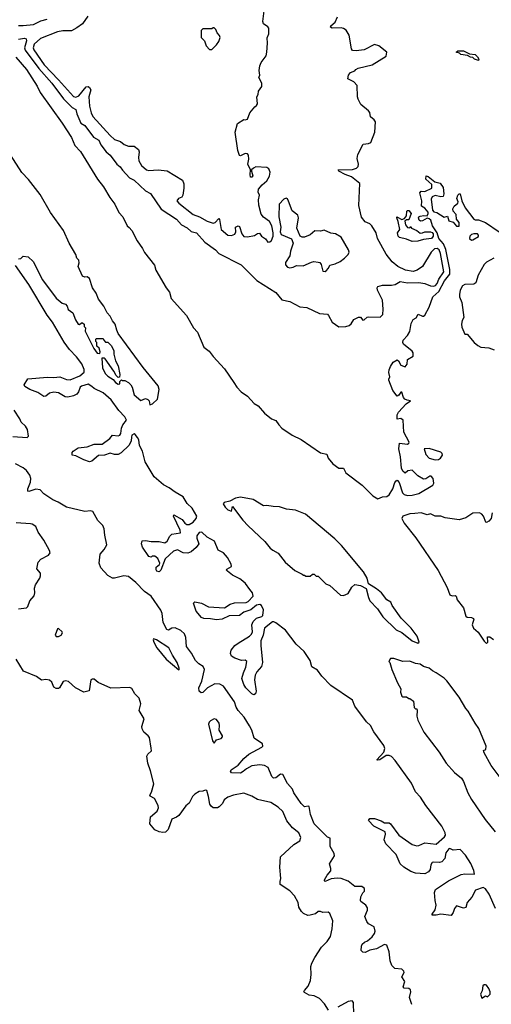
# Model space of a CAD drawing. Extents: x 1933546 to 2138868, y 524910 to 667279.
# Tile 419 of 466: x 2070205 to 2074327, y 590095 to 598710. Entities that reach past the tile are written whole.
import ezdxf

# ---------------------------------------------------------------- set-up
doc = ezdxf.new("R2010")
doc.units = 0

msp = doc.modelspace()

# ---------------------------------------------------------------- linework, layer by layer
at = {"layer": '0CON10XD'}
for points in [[(2070799.4, 598740.6), (2070753.8, 598675), (2070705, 598637.5), (2070656.7, 598613.3), (2070581.3, 598611.3), (2070535, 598602.4), (2070387.8, 598545), (2070332.2, 598495), (2070322.4, 598465), (2070329.7, 598445), (2070418.1, 598315), (2070544.7, 598185), (2070675, 598038.8), (2070696.9, 598033.1), (2070722.5, 598045), (2070785, 598124), (2070804.1, 598124.1), (2070815, 598116.7), (2070825.7, 598095), (2070808.2, 598035), (2070814.4, 597954.4), (2070829.2, 597895), (2070843.8, 597863.8), (2070995, 597695.6), (2071035, 597663.1), (2071086.7, 597645), (2071119.4, 597619.4), (2071155, 597604.3), (2071205, 597602), (2071243.3, 597575), (2071250, 597555), (2071242.9, 597505), (2071246, 597475), (2071268.8, 597435), (2071313.3, 597395), (2071335, 597390), (2071415, 597395.7), (2071495, 597386.9), (2071626.7, 597305), (2071638.8, 597275), (2071641.2, 597235), (2071630, 597175), (2071621.7, 597158.3), (2071592.5, 597145), (2071580, 597125), (2071595, 597104), (2071721.2, 597005), (2071777.5, 596985), (2071845, 596946), (2071895, 596931.2), (2071912.5, 596935), (2071945, 596970), (2071951.7, 596961.7), (2071967.5, 596875), (2072025, 596823.8), (2072055, 596821.2), (2072085, 596833.3), (2072093.3, 596855), (2072090, 596895), (2072115, 596907.5), (2072125, 596900), (2072148, 596835), (2072165, 596812.5), (2072195, 596810), (2072258.8, 596821.2), (2072285, 596840), (2072301.7, 596841.7), (2072317.5, 596815), (2072353.9, 596793.9), (2072375, 596763.3), (2072390, 596765), (2072405, 596777.5), (2072420, 596815), (2072420, 596845), (2072407.5, 596905), (2072387.5, 596945), (2072335, 596983.3), (2072315, 597007.5), (2072293.9, 597086.1), (2072293.3, 597135), (2072302.5, 597175), (2072290.7, 597200.7), (2072293, 597227), (2072323.8, 597265), (2072365, 597298.8), (2072388.2, 597341.8), (2072394.4, 597375), (2072381.4, 597405), (2072365, 597415.4), (2072268.2, 597421.8), (2072247.7, 597412.3), (2072232.5, 597395), (2072230, 597385), (2072242.5, 597345), (2072235, 597332.5), (2072223.6, 597333.6), (2072218.8, 597355), (2072221.2, 597395), (2072198.8, 597445), (2072209.1, 597490.9), (2072205.6, 597525), (2072195, 597535.8), (2072175, 597540), (2072135, 597517.5), (2072125, 597522.5), (2072112, 597565), (2072087.5, 597725), (2072107.5, 597802.5), (2072163, 597837), (2072175, 597833.8), (2072195, 597840), (2072215.7, 597895), (2072261.1, 597948.9), (2072275, 597958), (2072282.5, 597975), (2072278.8, 598035), (2072290, 598055), (2072292.5, 598085), (2072322.5, 598125), (2072321.2, 598155), (2072296.7, 598205), (2072303.8, 598225), (2072299.5, 598265), (2072303.8, 598305), (2072315.5, 598335), (2072360, 598395), (2072365.8, 598425), (2072372, 598505), (2072367.7, 598552.3), (2072381.2, 598585), (2072381.2, 598635), (2072375, 598647.5), (2072335, 598673.3), (2072329.2, 598695), (2072348.8, 598835)], [(2070195, 598541), (2070247.1, 598547.1), (2070262.8, 598542.8), (2070264.2, 598524.2), (2070246, 598465), (2070253.1, 598443.1), (2070373.1, 598283.1), (2070485.5, 598155), (2070587.8, 598017.8), (2070662.6, 597942.6), (2070696.2, 597925), (2070705.3, 597885), (2070740.5, 597805), (2070774.4, 597784.4), (2070851, 597681), (2070898.2, 597655), (2070914.6, 597615), (2070961.2, 597555), (2070995.2, 597525.2), (2071055.3, 597445.3), (2071082.9, 597422.9), (2071102.7, 597392.7), (2071165, 597327.1), (2071205, 597305.6), (2071305, 597212.8), (2071349.4, 597189.4), (2071441, 597051), (2071575.9, 596965.9), (2071619.7, 596915), (2071667.9, 596887.9), (2071705, 596856), (2071750, 596845), (2071823.8, 596763.8), (2071915.8, 596695), (2071945, 596664.5), (2072139.4, 596565), (2072278.5, 596428.5), (2072445, 596322.3), (2072495, 596260), (2072565, 596244.2), (2072655, 596196.9), (2072715, 596191.9), (2072825, 596140), (2072894, 596134), (2072905, 596123.3), (2072935, 596064.2), (2072995, 596021.5), (2073055, 596025.5), (2073085.6, 596034.4), (2073101.7, 596048.3), (2073125, 596086.2), (2073165, 596108), (2073185, 596106.7), (2073205, 596082.5), (2073215, 596083.3), (2073243, 596107), (2073255, 596110), (2073355, 596106.9), (2073378.7, 596131.3), (2073382.2, 596177.7), (2073377.1, 596255), (2073333.8, 596345), (2073330, 596365), (2073335, 596376.7), (2073375, 596387.5), (2073455, 596386.7), (2073485.4, 596394.6), (2073531.3, 596418.7), (2073595, 596408.2), (2073695, 596411.8), (2073745, 596401.4), (2073795, 596381.6), (2073825, 596378.6), (2073840.4, 596385), (2073855, 596400.8), (2073869.7, 596440.3), (2073911.5, 596505), (2073882.7, 596665), (2073871.4, 596695), (2073855, 596709), (2073831.6, 596705), (2073800, 596675), (2073725, 596551.1), (2073680.5, 596519.5), (2073645, 596508), (2073578.1, 596518.1), (2073511.1, 596551.1), (2073461.2, 596591.2), (2073408.5, 596658.5), (2073332.5, 596795), (2073320.8, 596845), (2073282.5, 596905), (2073265, 596922.5), (2073225, 596942.1), (2073192.3, 596982.3), (2073170.3, 597085), (2073177.6, 597277.6), (2073105, 597334.4), (2073050, 597355), (2072993.3, 597385), (2072987.5, 597395), (2073115, 597400), (2073147.9, 597412.1), (2073163.8, 597425), (2073167.5, 597445), (2073153.9, 597496.1), (2073159.3, 597530.7), (2073208.1, 597621.9), (2073255, 597626.5), (2073273.6, 597636.4), (2073308, 597725), (2073314, 597815), (2073302, 597835), (2073271, 597861), (2073265, 597897.5), (2073255, 597912.3), (2073188.1, 597968.1), (2073163.4, 598013.4), (2073158.1, 598035), (2073154.2, 598135), (2073125, 598167.5), (2073071.7, 598191.7), (2073077.5, 598225), (2073095, 598247.5), (2073135, 598262.5), (2073142.5, 598275), (2073162.5, 598285), (2073286.7, 598315), (2073407.7, 598392.3), (2073412.5, 598425), (2073345, 598480), (2073305, 598492), (2073215, 598446.7), (2073145, 598437.5), (2073115, 598440), (2073103.8, 598455), (2073085.6, 598575), (2073058.7, 598618.7), (2073035, 598634), (2073015, 598638.6), (2072937, 598637), (2072922.5, 598645), (2072923.3, 598655), (2072961.3, 598688.7), (2072983.4, 598735)], [(2070195, 598660), (2070235, 598660), (2070325, 598668.8), (2070390.8, 598699.1), (2070444.2, 598715)], [(2071885, 598450), (2071925, 598490), (2071945, 598520), (2071957.5, 598555), (2071951.7, 598571.7), (2071930, 598595), (2071920, 598625), (2071905, 598640), (2071895, 598640), (2071885, 598630), (2071805, 598630), (2071790, 598615), (2071790, 598555), (2071820, 598525), (2071835, 598480), (2071865, 598450), (2071885, 598450)], [(2070172.9, 598382.9), (2070265.2, 598275.2), (2070357.5, 598127.5), (2070383.5, 598073.5), (2070575.1, 597805.1), (2070658.2, 597678.2), (2070688, 597608), (2070737, 597557), (2070885.3, 597315), (2070938.8, 597248.8), (2070992.5, 597155), (2071037.9, 597095), (2071072.1, 597022.1), (2071105.4, 596985.4), (2071145, 596906.7), (2071162, 596892), (2071186.6, 596866.6), (2071230.8, 596775), (2071279.1, 596709.1), (2071295, 596673.6), (2071382.1, 596562.1), (2071395, 596517.1), (2071485.9, 596365), (2071515.6, 596325.6), (2071530.2, 596270.2), (2071661.9, 596121.9), (2071724.4, 596014.4), (2071758.2, 595975), (2071815.8, 595845.8), (2071860.2, 595810.2), (2071895, 595764), (2071995, 595655.4), (2072076.5, 595535), (2072103.6, 595495), (2072141.3, 595455), (2072196, 595416), (2072255, 595353.1), (2072290.8, 595330.8), (2072345, 595268.4), (2072405, 595217.1), (2072445, 595204.5), (2072469.4, 595165), (2072496.9, 595135), (2072587.5, 595075), (2072665, 595037.9), (2072835, 594920), (2072889.1, 594909.1), (2072900.8, 594875), (2072943.1, 594825), (2072995, 594787.6), (2073035.3, 594785.2), (2073055.3, 594745), (2073198, 594638), (2073292.2, 594545), (2073335, 594518.5), (2073354.6, 594525.4), (2073375, 594534.5), (2073415, 594538), (2073435, 594554), (2073466, 594604), (2073485, 594660), (2073495, 594676.7), (2073505, 594680), (2073520.8, 594660.8), (2073551.3, 594571.3), (2073565.8, 594555.8), (2073595, 594547.1), (2073635, 594548.6), (2073695, 594565.8), (2073815, 594638.8), (2073825.7, 594655), (2073820, 594695), (2073800, 594715), (2073790, 594715), (2073755, 594693.3), (2073735, 594690), (2073685, 594720), (2073635, 594770), (2073598.3, 594761.7), (2073575, 594743.3), (2073555, 594760), (2073542.5, 594785), (2073534.2, 594885), (2073518.8, 594955), (2073523.3, 595005), (2073593.9, 594996.1), (2073605.8, 595004.2), (2073609.2, 595015), (2073561.7, 595101.7), (2073555.8, 595205.8), (2073535, 595220), (2073503.6, 595213.6), (2073503.8, 595253.8), (2073516, 595275), (2073582.2, 595347.8), (2073620, 595375), (2073590.8, 595380.8), (2073570.7, 595390.7), (2073559.2, 595405), (2073545, 595452.5), (2073535, 595452.5), (2073520, 595425), (2073505, 595416.2), (2073465, 595466.2), (2073431.2, 595555), (2073430, 595565), (2073440, 595585), (2073432.5, 595622.5), (2073435, 595647.5), (2073445, 595676.2), (2073470, 595715), (2073505, 595733.8), (2073516.1, 595726.1), (2073535, 595686.7), (2073575, 595673.3), (2073592, 595695), (2073595, 595737.5), (2073643.8, 595765), (2073644.2, 595795), (2073635, 595811.2), (2073559.8, 595869.8), (2073552.9, 595885), (2073556.9, 595905), (2073595, 595945.7), (2073615, 595980.8), (2073627.4, 596052.6), (2073645, 596086.7), (2073669.7, 596100.3), (2073686.7, 596133.3), (2073725, 596116.7), (2073735, 596116.7), (2073745, 596125.8), (2073785, 596196), (2073815.5, 596285), (2073868.1, 596331.9), (2073919.2, 596425), (2073963.3, 596485), (2073965, 596523.8), (2073930.7, 596700.7), (2073907.8, 596747.8), (2073867.1, 596795), (2073855, 596843.8), (2073813.8, 596905), (2073798.8, 596955), (2073785, 596968.8), (2073767, 596973), (2073725, 596950), (2073707, 596947), (2073696.4, 596956.4), (2073690, 596975), (2073692.5, 596985), (2073705, 596990), (2073735.9, 596995.9), (2073765, 596992.5), (2073774.2, 597015), (2073774.2, 597025), (2073745, 597061.2), (2073717.5, 597077.5), (2073719.4, 597125), (2073703.8, 597195), (2073715, 597210), (2073745, 597207.5), (2073805.8, 597235), (2073808.6, 597268.6), (2073754.6, 597314.6), (2073757, 597343), (2073775, 597338), (2073832.5, 597292.5), (2073878.9, 597278.9), (2073905, 597242.5), (2073912.5, 597185), (2073906.1, 597163.9), (2073885, 597159.1), (2073835, 597171.4), (2073810.5, 597159.5), (2073801.7, 597138.3), (2073812.3, 597042.3), (2073825, 597030), (2073851.7, 597021.7), (2073915, 596982), (2073945, 596990), (2073955, 596950), (2073995, 596937.5), (2074023.9, 596903.9), (2074046.4, 596903.6), (2074046.4, 596936.4), (2074022.5, 596965), (2074020, 597005), (2073993.9, 597033.9), (2073991.2, 597055), (2074002.3, 597077.7), (2074033.3, 597105), (2074036.1, 597116.1), (2074026.7, 597145), (2074033.8, 597175), (2074045, 597187.5), (2074055, 597187.5), (2074068, 597125), (2074099.2, 597065), (2074175, 596963.8), (2074185, 596958.8), (2074215, 596960), (2074275.5, 596935.5), (2074395, 596854)], [(2074215, 598352.5), (2074180, 598365), (2074165, 598380), (2074145, 598382.5), (2074117.5, 598397.5), (2074060, 598405), (2074048.3, 598418.3), (2074020, 598425), (2074033.6, 598436.4), (2074083, 598437), (2074135, 598410), (2074185, 598406.7), (2074207.5, 598385), (2074217.5, 598365), (2074215, 598352.5)], [(2070195, 596617.5), (2070215, 596620), (2070235, 596640), (2070280, 596635), (2070323, 596593), (2070403.9, 596433.9), (2070523.6, 596273.6), (2070575, 596230), (2070605, 596220), (2070620, 596205), (2070630, 596175), (2070670, 596145), (2070692.5, 596085), (2070715, 596047.5), (2070726.7, 596043.3), (2070745, 596057.5), (2070755, 596057.5), (2070770, 596045), (2070770, 596025), (2070780, 596015), (2070777.5, 595985), (2070853.9, 595833.9), (2070883.6, 595793.6), (2070905, 595790), (2070910, 595805), (2070900, 595835), (2070880, 595855), (2070880, 595885), (2070870, 595895), (2070870, 595915), (2070875, 595920), (2070935, 595920), (2070940, 595905), (2070955, 595890), (2070975, 595890), (2071005, 595860), (2071026.7, 595815), (2071027.5, 595785), (2071043.8, 595725), (2071065, 595682.5), (2071080, 595605), (2071078.3, 595581.7), (2071065, 595580), (2071047, 595597), (2071028, 595635), (2070953, 595743), (2070945, 595750), (2070921.7, 595748.3), (2070928, 595665), (2070952, 595615), (2070975, 595591.2), (2071023, 595563), (2071043.3, 595535), (2071065, 595520), (2071080, 595525), (2071080, 595545), (2071095, 595560), (2071102.5, 595552.5), (2071125, 595552.5), (2071156.4, 595536.4), (2071177.5, 595515), (2071187.5, 595495), (2071205, 595427.5), (2071265, 595377.5), (2071305, 595396.5), (2071325, 595387.5), (2071335.6, 595375), (2071341.2, 595341.2), (2071365, 595349.5), (2071409.9, 595390.1), (2071423.3, 595475), (2071415.6, 595505.6), (2071285, 595666.9), (2071066.9, 595965), (2071053.3, 595993.3), (2071041.1, 596045), (2071017.3, 596075), (2070996.8, 596116.8), (2070968.9, 596145), (2070941.2, 596205), (2070895, 596266), (2070875, 596316.2), (2070841.2, 596365), (2070815.5, 596445.5), (2070795, 596458.8), (2070775, 596457.5), (2070753.8, 596465), (2070715, 596550), (2070726.1, 596583.9), (2070722, 596605), (2070704.5, 596624.5), (2070695.5, 596655), (2070636.2, 596756.2), (2070586.7, 596866.7), (2070475, 597021.9), (2070385, 597180), (2070282.4, 597312.4), (2070223.6, 597373.6), (2070022.9, 597682.9)], [(2072875, 596506.2), (2072885, 596512), (2072903.3, 596535), (2072915, 596562.5), (2072962.5, 596575), (2073006.7, 596595), (2073045, 596623.8), (2073076.2, 596655), (2073083.3, 596675), (2073080, 596695), (2073015, 596806.7), (2072965, 596836.7), (2072925, 596842.5), (2072865, 596867.5), (2072835, 596860), (2072785, 596863.3), (2072745, 596826.7), (2072695, 596806.7), (2072675, 596806.7), (2072657, 596817), (2072626.7, 596885), (2072641.2, 596975), (2072635, 597000), (2072588, 597038), (2072555, 597122.5), (2072545, 597142.5), (2072535, 597147.5), (2072515, 597138.8), (2072474.2, 597095), (2072468.8, 596985), (2072486.7, 596895), (2072482.5, 596855), (2072491.7, 596831.7), (2072581.7, 596791.7), (2072596, 596755), (2072572.5, 596685), (2072566.2, 596645), (2072528, 596585), (2072528.8, 596565), (2072545, 596543.8), (2072565, 596538.8), (2072595, 596543.8), (2072625, 596560), (2072683.9, 596556.1), (2072755, 596588.8), (2072775, 596593.3), (2072815, 596590), (2072827.5, 596585), (2072839.5, 596569.5), (2072855, 596511.2), (2072875, 596506.2)], [(2073635, 596770), (2073585, 596790), (2073525, 596803.3), (2073512.5, 596815), (2073507.5, 596845), (2073527.5, 596875), (2073512.5, 596945), (2073500, 596975), (2073502.5, 596985), (2073545, 596962.5), (2073568.3, 596971.7), (2073587, 596993), (2073590, 597035), (2073595, 597040), (2073605, 597040), (2073627.5, 597015), (2073605, 596960), (2073585, 596960), (2073572.5, 596947.5), (2073576.7, 596915), (2073595, 596892.5), (2073615, 596890), (2073625, 596900), (2073630, 596885), (2073675.9, 596865.9), (2073705, 596843.3), (2073725, 596843.8), (2073745, 596852.5), (2073795, 596853.8), (2073809.1, 596849.1), (2073819.4, 596835), (2073818.5, 596815), (2073805, 596795.7), (2073735, 596787.1), (2073685, 596773.1), (2073635, 596770)], [(2074155, 596780), (2074165, 596782.5), (2074215, 596812.5), (2074216.2, 596825), (2074207.5, 596835), (2074175, 596837.5), (2074155, 596830), (2074140, 596815), (2074136.7, 596795), (2074155, 596780)], [(2074350, 596625), (2074285, 596588.8), (2074265, 596568.8), (2074213.3, 596475), (2074193, 596407), (2074173.6, 596396.4), (2074095, 596393.3), (2074075, 596382.5), (2074056.2, 596345), (2074048.8, 596305), (2074050, 596285), (2074068.8, 596235), (2074086.7, 596105), (2074072.5, 596077.5), (2074066, 596045), (2074069.5, 596019.5), (2074095, 595960), (2074115, 595960), (2074176, 595885), (2074208.3, 595858.3), (2074235, 595845.6), (2074305, 595838.6), (2074351.8, 595821.8)], [(2070492.2, 596062.2), (2070444, 596125), (2070284.1, 596394.1), (2070169.3, 596559.3)], [(2074364, 590935), (2074308.3, 591058.3), (2074277.1, 591107.1), (2074255, 591117.1), (2074188.6, 591095), (2074156.7, 591033.3), (2074115.7, 590985), (2074105, 590942.5), (2074085, 590936), (2074022.9, 590957.1), (2074005, 590933.3), (2073995, 590900), (2073975, 590873.8), (2073885, 590882.9), (2073844.3, 590874.3), (2073810, 590875), (2073810, 590885), (2073837.5, 590922.5), (2073846.1, 590963.9), (2073836.4, 591003.6), (2073831.2, 591075), (2073840.5, 591099.5), (2073953, 591177), (2074065, 591231.5), (2074095, 591237.9), (2074178.8, 591235), (2074175.6, 591265), (2074147.5, 591327.5), (2074100.5, 591400.5), (2074055, 591448.5), (2073995, 591442.7), (2073965, 591457.8), (2073955, 591456.7), (2073929.5, 591420.5), (2073920.2, 591369.8), (2073895, 591342.5), (2073875, 591335.9), (2073825, 591339.4), (2073808.8, 591335), (2073798, 591315), (2073792.5, 591275), (2073776.7, 591253.3), (2073745, 591236.7), (2073665, 591242), (2073625, 591256.2), (2073563.8, 591295), (2073531.2, 591325), (2073495, 591406.2), (2073405, 591500), (2073390, 591535), (2073402.5, 591585), (2073400, 591605), (2073300, 591655), (2073252.5, 591705), (2073265, 591720), (2073305, 591720), (2073365, 591700), (2073393.6, 591683.6), (2073435, 591682.5), (2073446.7, 591675), (2073518.8, 591575), (2073635, 591494.2), (2073675, 591482), (2073695, 591484.2), (2073745, 591508.8), (2073845, 591497.5), (2073918.3, 591561.7), (2073925.7, 591575), (2073923.1, 591595), (2073894.4, 591654.4), (2073754.6, 591835), (2073708, 591908), (2073665.8, 591955), (2073629.1, 592029.1), (2073488, 592228), (2073455, 592263.1), (2073435, 592271.9), (2073408.3, 592271.7), (2073352.5, 592235), (2073335, 592230), (2073327.5, 592235), (2073388.9, 592301.1), (2073395.5, 592334.5), (2073388.5, 592358.5), (2073300.3, 592480.3), (2073270.8, 592535), (2073237.6, 592567.6), (2073133.1, 592703.1), (2073113.8, 592755), (2072923.8, 592883.8), (2072846.7, 592965), (2072808.4, 593018.4), (2072757.7, 593047.7), (2072743, 593103), (2072691.7, 593181.7), (2072622.9, 593245), (2072529.5, 593369.5), (2072445, 593433.5), (2072425, 593443.2), (2072415, 593441.5), (2072344, 593386), (2072332.7, 593325), (2072313.8, 593275), (2072311.5, 593235), (2072328.6, 593085), (2072318.7, 593051.3), (2072278.8, 593005), (2072263.8, 592975), (2072256.7, 592935), (2072272.5, 592835), (2072267, 592813), (2072253, 592803), (2072235, 592812.5), (2072182.5, 592865), (2072164.1, 592894.1), (2072147.5, 592945), (2072160, 592995), (2072181.2, 593045), (2072190, 593095), (2072176.7, 593106.7), (2072145, 593103.3), (2072085, 593123.3), (2072055, 593142.5), (2072046.7, 593165), (2072052.5, 593195), (2072086.7, 593235), (2072114.3, 593255.7), (2072215, 593317.5), (2072232.5, 593335), (2072238.9, 593355), (2072233.8, 593415), (2072245.5, 593445), (2072275, 593473.9), (2072321.8, 593488.2), (2072331.4, 593498.6), (2072336.7, 593546.7), (2072320, 593585), (2072305, 593592), (2072275, 593586.2), (2072225, 593548), (2072162.8, 593527.2), (2072125, 593498.6), (2072035, 593493.4), (2071975, 593465.5), (2071925, 593458.9), (2071871.7, 593468.3), (2071815, 593470), (2071795, 593478.8), (2071746.2, 593535), (2071723.6, 593606.4), (2071735, 593616.7), (2071795, 593603.8), (2071855, 593574), (2071995, 593563.3), (2072044.4, 593595.6), (2072082.4, 593607.6), (2072185, 593611.2), (2072201.2, 593618.8), (2072246.2, 593665), (2072240, 593695), (2072216, 593726), (2072177.7, 593777.7), (2072156.4, 593796.4), (2072128.3, 593818.3), (2072065, 593850), (2072020, 593885), (2072013.3, 593895), (2072017, 593903), (2072056.7, 593925), (2072053.8, 593945), (2072021.8, 594005), (2071985.2, 594045.2), (2071939.8, 594069.8), (2071907.2, 594147.2), (2071843.1, 594183.1), (2071797.5, 594227.5), (2071775, 594223.3), (2071754, 594195), (2071752.8, 594175), (2071772.3, 594125), (2071748.8, 594091.2), (2071705, 594053.3), (2071675, 594041.1), (2071635, 594044.1), (2071585, 594072.7), (2071548.9, 594061.1), (2071475.7, 593994.3), (2071440, 593895), (2071425, 593880), (2071405, 593883.8), (2071397, 593897), (2071399.3, 593920.7), (2071426.7, 593943.3), (2071430, 593955), (2071412.5, 593995), (2071385, 594017.5), (2071363.8, 594016.2), (2071355, 594007.5), (2071335, 594012.5), (2071278.8, 594095), (2071271.2, 594125), (2071275, 594150), (2071305, 594152.5), (2071355, 594143.3), (2071425, 594143.8), (2071475, 594134.4), (2071495, 594148.9), (2071518.3, 594191.7), (2071535, 594208.6), (2071609.5, 594220.5), (2071607.9, 594245), (2071550, 594365), (2071553, 594377), (2071625, 594336.2), (2071647.1, 594305), (2071665, 594292.3), (2071685, 594294), (2071720.6, 594315), (2071747.5, 594345), (2071752, 594365), (2071711.2, 594435), (2071668.4, 594478.4), (2071633.1, 594535), (2071565, 594575.3), (2071512.3, 594615), (2071460.7, 594640.7), (2071380.3, 594710.3), (2071303, 594843), (2071278, 594935), (2071252.4, 594985), (2071245.3, 595035), (2071235.8, 595055), (2071215, 595081.8), (2071205, 595086.2), (2071185, 595075.7), (2071181.7, 595058.3), (2071180, 595025), (2071161.2, 594988.8), (2071091, 594919), (2071065, 594906.2), (2071035, 594904.8), (2070995, 594917.8), (2070945, 594900.6), (2070895, 594896.7), (2070835, 594847.5), (2070815, 594841.8), (2070765, 594859.2), (2070695, 594894.4), (2070665, 594900), (2070664.6, 594924.6), (2070671.2, 594935), (2070715, 594964.3), (2070795, 594973.3), (2070855, 594995.4), (2070925, 594997.3), (2070993, 595047), (2071015.6, 595074.4), (2071065, 595070.4), (2071080, 595075), (2071090.6, 595089.4), (2071094.1, 595135), (2071105.2, 595164.8), (2071138.9, 595205), (2071125, 595235.5), (2071071.8, 595291.8), (2071005, 595383.8), (2070936.2, 595446.2), (2070855, 595482.4), (2070835, 595501.5), (2070805, 595520), (2070745, 595502.5), (2070734.5, 595495), (2070720, 595455), (2070705.2, 595434.8), (2070675, 595418.4), (2070625, 595406.9), (2070601.5, 595411.5), (2070545, 595444.4), (2070505, 595450.6), (2070466.8, 595443.2), (2070432.5, 595415), (2070416.1, 595413.9), (2070365, 595447.5), (2070293.3, 595475), (2070249.5, 595499.5), (2070243.3, 595516.7), (2070275, 595567.5), (2070447.3, 595582.7), (2070505, 595579.4), (2070555, 595584.3), (2070615, 595562.9), (2070645, 595560.5), (2070731.9, 595595), (2070768.2, 595625), (2070769.7, 595649.7), (2070748.5, 595698.5), (2070701.1, 595761.1), (2070640.8, 595825), (2070595, 595888.8), (2070492.2, 596062.2)], [(2070145, 595064), (2070270, 595055), (2070283, 595067), (2070273.8, 595125), (2070256.7, 595155), (2070218.9, 595188.9), (2070207.4, 595217.4), (2070158.1, 595295)], [(2073835, 594858), (2073865, 594862.5), (2073882.5, 594875), (2073899.4, 594900.6), (2073898, 594915), (2073885.8, 594925), (2073785, 594957.1), (2073740, 594955), (2073756.2, 594905), (2073785, 594873.8), (2073835, 594858)], [(2071743.1, 593103.1), (2071707.6, 593167.6), (2071663.5, 593225), (2071658.7, 593305), (2071646.3, 593336.3), (2071615, 593365.4), (2071565, 593388.5), (2071535, 593387.3), (2071505, 593369.2), (2071492, 593375), (2071458.8, 593435), (2071449.3, 593515), (2071439.2, 593545), (2071352.9, 593665), (2071295, 593707.5), (2071220.9, 593785), (2071155, 593837.5), (2071115, 593843.8), (2071035, 593822.8), (2071015, 593823.8), (2070975, 593846.8), (2070914.6, 593914.6), (2070899.3, 593955), (2070909.2, 594035), (2070944.1, 594075.9), (2070966.7, 594115), (2070948.7, 594198.7), (2070943.5, 594255), (2070932.9, 594285), (2070888.3, 594328.3), (2070845, 594406.2), (2070825, 594413.3), (2070775, 594406.7), (2070615, 594444.4), (2070540.2, 594490.2), (2070495, 594508.8), (2070415, 594560.6), (2070385, 594598), (2070345, 594601.9), (2070285, 594582.9), (2070276, 594586), (2070276.7, 594605), (2070300.9, 594665), (2070303.6, 594695), (2070294.6, 594724.6), (2070265.4, 594765.4), (2070235, 594789.4), (2070169.2, 594825)], [(2073685, 593253.8), (2073696, 593265), (2073678.1, 593315), (2073625.2, 593385.2), (2073540.5, 593475), (2073459.5, 593585), (2073447.5, 593615), (2073414.2, 593634.2), (2073365.9, 593695.9), (2073325, 593731.8), (2073255, 593773.3), (2073242.5, 593825), (2073209.9, 593879.9), (2073019, 594109), (2072958.2, 594168.2), (2072704.4, 594385), (2072615, 594417.7), (2072538, 594428), (2072475, 594447.8), (2072419.8, 594449.8), (2072365, 594460.8), (2072335, 594455.8), (2072245, 594512.3), (2072135, 594533.1), (2072090, 594525), (2072042.5, 594497.5), (2071992.5, 594485), (2071983.3, 594475), (2072000, 594445), (2072025, 594422.5), (2072055, 594410), (2072065, 594450), (2072155, 594330), (2072200.7, 594280.7), (2072347.5, 594145), (2072395, 594086.7), (2072417.7, 594067.7), (2072465, 594043.8), (2072526.2, 593965), (2072609.5, 593889.5), (2072675, 593860), (2072685, 593850), (2072695, 593850), (2072705, 593840), (2072745, 593840), (2072765, 593860), (2072778.3, 593858.3), (2072795, 593840), (2072815, 593840), (2072880, 593775), (2072915, 593760), (2073010, 593675), (2073036.4, 593673.6), (2073075, 593690), (2073106.7, 593745), (2073135, 593767.5), (2073185, 593760), (2073233.3, 593733.3), (2073253.6, 593653.6), (2073266.4, 593626.4), (2073333.3, 593555), (2073380, 593485), (2073495, 593371.2), (2073545, 593348), (2073635, 593275.8), (2073685, 593253.8)], [(2074334.5, 594395), (2074325.7, 594345), (2074305, 594322.5), (2074285, 594312), (2074280, 594315), (2074260, 594365), (2074245, 594384), (2074225, 594394.2), (2074165, 594391.9), (2074105, 594351.8), (2074045, 594334.7), (2073925, 594350.3), (2073885, 594365.3), (2073835, 594367.3), (2073795, 594385.3), (2073765, 594378.4), (2073715, 594394.7), (2073658.6, 594388.6), (2073615, 594385.5), (2073555.2, 594364.8), (2073546.2, 594345), (2073565.6, 594305), (2073667.9, 594177.9), (2073861.3, 593891.3), (2073942.3, 593742.3), (2073965, 593678.9), (2073985, 593670), (2074012.2, 593672.2), (2074020.5, 593665), (2074027.5, 593635), (2074084.1, 593565), (2074105, 593490.6), (2074115, 593482.1), (2074155, 593480.5), (2074171.4, 593471.4), (2074174.2, 593465), (2074159.1, 593415), (2074170.7, 593385), (2074212.2, 593352.2), (2074265, 593271.4), (2074285, 593253.1), (2074296.9, 593265), (2074295, 593310), (2074315, 593309.2), (2074345, 593287.1)], [(2070195, 593555.4), (2070265.8, 593564.2), (2070277.1, 593575), (2070295.3, 593624.7), (2070330.9, 593669.1), (2070337.1, 593695), (2070335.4, 593735.4), (2070344.1, 593765.9), (2070381.8, 593825), (2070388.4, 593845), (2070386.4, 593866.4), (2070356.1, 593905), (2070367.8, 593965), (2070391, 593989), (2070458, 594025), (2070470.8, 594045), (2070465.7, 594065.7), (2070416, 594155), (2070365.8, 594225), (2070345.7, 594275.7), (2070315.7, 594295.7), (2070298.8, 594298.8), (2070175, 594307.3)], [(2070523.7, 593313.7), (2070545, 593314.5), (2070567.5, 593325), (2070580, 593345), (2070576.7, 593355), (2070545, 593382.5), (2070535, 593380), (2070514.3, 593325), (2070523.7, 593313.7)], [(2071595, 593022.5), (2071600, 593025), (2071598.8, 593035), (2071582, 593085), (2071540.8, 593150.9), (2071510, 593215), (2071401.2, 593285), (2071375, 593292.5), (2071371.2, 593285), (2071376.2, 593265), (2071402.5, 593215), (2071485.5, 593115.5), (2071595, 593022.5)], [(2072904.3, 590044.3), (2072870.5, 590100.5), (2072825, 590146.7), (2072778.6, 590168.6), (2072735, 590175.7), (2072695, 590197.5), (2072690, 590205), (2072693.3, 590215), (2072726.2, 590255), (2072746.2, 590305), (2072752.5, 590355), (2072750, 590425), (2072758.8, 590455), (2072783.3, 590505), (2072843.3, 590595), (2072892.5, 590645), (2072920.7, 590689.3), (2072936.7, 590755), (2072943.3, 590825), (2072915, 590890), (2072901.7, 590901.7), (2072855, 590897.5), (2072835, 590907.5), (2072815, 590906.7), (2072791.7, 590888.3), (2072744.1, 590874.1), (2072723.8, 590873.8), (2072685, 590890), (2072667, 590907), (2072646.2, 590945), (2072638, 590985), (2072607.5, 591045), (2072565, 591089.2), (2072482, 591145), (2072480.5, 591169.5), (2072488.8, 591195), (2072478.8, 591295), (2072483.3, 591385), (2072600, 591495), (2072653.9, 591526.1), (2072661.2, 591555), (2072645.5, 591595.5), (2072588.3, 591638.3), (2072540.9, 591700.9), (2072505, 591781.2), (2072465, 591820.8), (2072399.3, 591860.7), (2072285, 591887.5), (2072235, 591916.2), (2072165, 591942.5), (2072073.9, 591926.1), (2072025, 591908.8), (2071993.1, 591885), (2071976.9, 591853.1), (2071948, 591822), (2071934.6, 591815.4), (2071895, 591814.5), (2071877.6, 591827.6), (2071866.3, 591846.3), (2071856, 591915), (2071840, 591965), (2071825, 591970), (2071805, 591960), (2071775, 591956.7), (2071735, 591934), (2071715, 591912.5), (2071686.5, 591855), (2071658.4, 591831.6), (2071595, 591748.6), (2071575, 591732.9), (2071534.3, 591715.7), (2071502.5, 591625), (2071478.4, 591601.6), (2071455, 591597.3), (2071425, 591603.4), (2071385, 591622.3), (2071342.2, 591675), (2071349.6, 591735), (2071405.4, 591784.6), (2071417.5, 591815), (2071414.5, 591835), (2071382, 591895), (2071346.2, 591916.2), (2071344, 591925), (2071358.3, 591951.7), (2071376.5, 592025), (2071349.3, 592139.3), (2071326.2, 592205), (2071317.1, 592265), (2071324, 592285), (2071356, 592314), (2071354.3, 592335), (2071338.9, 592428.9), (2071328.8, 592445), (2071290.6, 592475), (2071274.4, 592505), (2071272.2, 592525), (2071291.7, 592591.7), (2071250.8, 592665), (2071264.2, 592725), (2071249.2, 592775), (2071211.7, 592811.7), (2071185, 592858.8), (2071166.7, 592866.7), (2071002.4, 592862.4), (2070890.9, 592910.9), (2070855, 592938.8), (2070839.3, 592940.7), (2070827.5, 592935), (2070812.7, 592837.3), (2070765, 592826.5), (2070692.5, 592865), (2070631.7, 592918.3), (2070605, 592925.5), (2070585, 592918.6), (2070554.4, 592865.6), (2070545, 592858), (2070525, 592857.5), (2070505, 592868.8), (2070485.6, 592915), (2070465, 592932.5), (2070435, 592938.6), (2070395, 592931.2), (2070352.7, 592962.7), (2070239.8, 593009.8), (2070175.4, 593115.4)], [(2074405, 592081.2), (2074326, 592185), (2074263.3, 592295), (2074260, 592315), (2074280, 592325), (2074283.3, 592355), (2074218.7, 592508.7), (2074184.5, 592554.5), (2074125, 592660), (2074103.4, 592683.4), (2074045, 592782), (2073938.8, 592925), (2073915, 592947.5), (2073845, 592996.7), (2073811.7, 593011.7), (2073785, 593036.7), (2073735, 593050), (2073705, 593070), (2073665, 593077.5), (2073615, 593096.2), (2073555, 593093.3), (2073475, 593120), (2073445, 593120), (2073430, 593095), (2073440, 593085), (2073457.5, 593025), (2073508, 592908), (2073536.7, 592855), (2073534.2, 592825), (2073545, 592792.5), (2073555, 592786.7), (2073587, 592787), (2073605, 592770), (2073615, 592770), (2073648.3, 592748.3), (2073653, 592693), (2073665, 592680), (2073675, 592680), (2073680, 592665), (2073676.7, 592615), (2073685, 592580), (2073738.6, 592475), (2073872.2, 592302.2), (2073933.5, 592205), (2074004.1, 592124.1), (2074065.4, 592075.4), (2074084.8, 592045), (2074121.9, 591945), (2074155, 591888.2), (2074273, 591713), (2074361.1, 591605)], [(2073632.5, 590095), (2073611.4, 590155), (2073624.6, 590205), (2073621.2, 590221.2), (2073605, 590232.5), (2073566.7, 590236.7), (2073557, 590247), (2073572, 590295), (2073546, 590335), (2073564, 590375), (2073562, 590385), (2073543.9, 590403.9), (2073485, 590408.6), (2073458.1, 590435), (2073443.4, 590476.6), (2073433.5, 590555), (2073412.9, 590612.9), (2073395, 590618.1), (2073325, 590580), (2073265, 590568.8), (2073225, 590550), (2073205, 590550.8), (2073190.6, 590565), (2073193.1, 590605), (2073199.8, 590620.2), (2073219.7, 590640.3), (2073245, 590650.9), (2073285.2, 590684.8), (2073305, 590714.3), (2073311.1, 590735), (2073302.1, 590772.1), (2073255, 590800.8), (2073238.7, 590818.7), (2073222.9, 590865), (2073245, 590920), (2073245, 590940), (2073231.7, 590961.7), (2073187.5, 590995), (2073183.3, 591005), (2073187.5, 591035), (2073205, 591070), (2073220, 591085), (2073218.3, 591108.3), (2073195, 591127.5), (2073135, 591126.2), (2073075, 591171.4), (2073016.1, 591196.1), (2072978.9, 591198.9), (2072927.6, 591192.4), (2072875, 591171.2), (2072870, 591175), (2072870, 591185), (2072893.8, 591225), (2072925, 591263.8), (2072925.6, 591285), (2072913.1, 591325), (2072956, 591395), (2072953.8, 591415), (2072920, 591475), (2072918.3, 591548.3), (2072895, 591557.5), (2072779.1, 591675), (2072748.2, 591755), (2072736.2, 591825), (2072725, 591829.2), (2072695, 591824.4), (2072665, 591851.1), (2072602.5, 591945), (2072588.6, 591978.6), (2072547.1, 592027.1), (2072505, 592106.7), (2072485, 592110), (2072445, 592077.1), (2072424.6, 592074.6), (2072409.2, 592089.2), (2072377.9, 592167.9), (2072345.8, 592185.8), (2072305, 592189.4), (2072235, 592182.2), (2072186.4, 592155), (2072158.8, 592131.2), (2072135, 592117.7), (2072055, 592120), (2072047.1, 592135), (2072052.7, 592147.3), (2072115, 592186.9), (2072164.6, 592245), (2072206.8, 592283.2), (2072322.5, 592345), (2072329.4, 592355), (2072326.5, 592375), (2072253.3, 592425), (2072233.3, 592495), (2072215, 592532.5), (2072167.6, 592607.6), (2072114.7, 592665), (2072097.6, 592695), (2072082.2, 592742.2), (2071985, 592879.1), (2071955, 592896.7), (2071911.8, 592898.2), (2071845.6, 592865), (2071805, 592822.5), (2071791.3, 592821.3), (2071773.9, 592833.9), (2071772, 592865), (2071796.1, 592923.9), (2071821.8, 593025), (2071809.8, 593049.8), (2071771.4, 593075), (2071743.1, 593103.1)], [(2071905, 592380), (2071925, 592410), (2071965, 592420), (2071977.5, 592435), (2071977.5, 592445), (2071950, 592495), (2071952.5, 592535), (2071947.5, 592555), (2071926.4, 592586.4), (2071905, 592592.5), (2071872.5, 592575), (2071862.5, 592565), (2071856.7, 592545), (2071890.7, 592400.7), (2071905, 592380)], [(2074245, 590150), (2074275, 590170), (2074295, 590160), (2074317, 590183), (2074316.7, 590205), (2074305, 590232.5), (2074285, 590262.5), (2074275, 590266.7), (2074263.9, 590266.1), (2074253.9, 590256.1), (2074247, 590213), (2074232.5, 590185), (2074245, 590150)], [(2073126.7, 590005), (2073121.7, 590111.7), (2073110, 590125), (2073075, 590120), (2072985, 590070)]]:
    msp.add_lwpolyline(points, dxfattribs=at)

doc.saveas('drawing.dxf')
